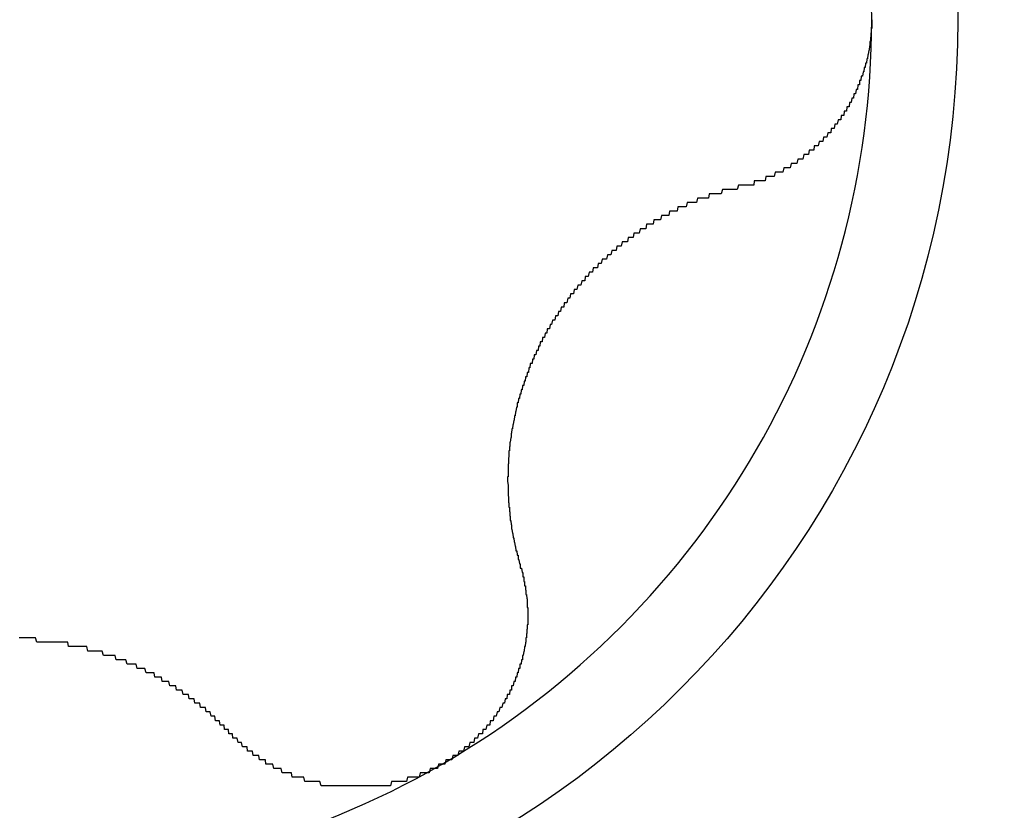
# Model space of a CAD drawing. Extents: x 1107 to 4046, y 937 to 3355.
# Tile 849 of 861: x 3017.82 to 3020.08, y 2739.4 to 2741.21. Entities that reach past the tile are written whole.
import ezdxf

# ---------------------------------------------------------------- set-up
doc = ezdxf.new("R2010")
doc.units = 0
doc.layers.add('KF_VIDA_L___C_LEFT', color=7, linetype='CONTINUOUS')

# ---------------------------------------------------------------- blocks, each defined once
blk = doc.blocks.new('KF_VIDA_L___C_LEFT')
at = {"layer": 'KF_VIDA_L___C_LEFT'}
for points in [[(130.475, 1052, 0), (130.475, 1051.99, 0), (130.475, 1051.99, 0), (130.475, 1051.99, 0), (130.475, 1051.99, 0), (130.475, 1051.99, 0), (130.475, 1051.98, 0), (130.475, 1051.98, 0), (130.474, 1051.98, 0), (130.474, 1051.98, 0), (130.474, 1051.97, 0), (130.474, 1051.97, 0), (130.474, 1051.97, 0), (130.474, 1051.97, 0), (130.473, 1051.97, 0), (130.473, 1051.96, 0), (130.473, 1051.96, 0), (130.473, 1051.96, 0), (130.473, 1051.96, 0), (130.472, 1051.96, 0), (130.472, 1051.95, 0), (130.472, 1051.95, 0), (130.472, 1051.95, 0), (130.471, 1051.95, 0), (130.471, 1051.94, 0), (130.471, 1051.94, 0), (130.47, 1051.94, 0), (130.47, 1051.94, 0), (130.47, 1051.94, 0), (130.469, 1051.93, 0), (130.469, 1051.93, 0), (130.469, 1051.93, 0), (130.468, 1051.93, 0), (130.468, 1051.93, 0), (130.467, 1051.92, 0), (130.467, 1051.92, 0), (130.467, 1051.92, 0), (130.466, 1051.92, 0), (130.466, 1051.92, 0), (130.465, 1051.91, 0), (130.465, 1051.91, 0), (130.464, 1051.91, 0), (130.464, 1051.91, 0), (130.463, 1051.9, 0), (130.463, 1051.9, 0), (130.462, 1051.9, 0), (130.462, 1051.9, 0), (130.461, 1051.9, 0), (130.46, 1051.89, 0), (130.46, 1051.89, 0), (130.459, 1051.89, 0), (130.459, 1051.89, 0), (130.458, 1051.89, 0), (130.457, 1051.88, 0), (130.457, 1051.88, 0), (130.456, 1051.88, 0), (130.455, 1051.88, 0), (130.455, 1051.88, 0), (130.454, 1051.87, 0), (130.453, 1051.87, 0), (130.453, 1051.87, 0), (130.452, 1051.87, 0), (130.451, 1051.87, 0), (130.45, 1051.86, 0), (130.45, 1051.86, 0), (130.449, 1051.86, 0), (130.448, 1051.86, 0), (130.447, 1051.86, 0), (130.447, 1051.85, 0), (130.446, 1051.85, 0), (130.445, 1051.85, 0), (130.444, 1051.85, 0), (130.443, 1051.85, 0), (130.442, 1051.84, 0), (130.442, 1051.84, 0), (130.441, 1051.84, 0), (130.44, 1051.84, 0), (130.439, 1051.84, 0), (130.438, 1051.83, 0), (130.437, 1051.83, 0), (130.436, 1051.83, 0), (130.435, 1051.83, 0), (130.434, 1051.83, 0), (130.433, 1051.82, 0), (130.432, 1051.82, 0), (130.431, 1051.82, 0), (130.43, 1051.82, 0), (130.429, 1051.82, 0), (130.428, 1051.81, 0), (130.427, 1051.81, 0), (130.426, 1051.81, 0), (130.425, 1051.81, 0), (130.424, 1051.81, 0), (130.423, 1051.8, 0), (130.422, 1051.8, 0), (130.421, 1051.8, 0), (130.42, 1051.8, 0), (130.419, 1051.8, 0), (130.418, 1051.8, 0), (130.417, 1051.79, 0), (130.416, 1051.79, 0), (130.414, 1051.79, 0), (130.413, 1051.79, 0), (130.412, 1051.79, 0), (130.411, 1051.78, 0), (130.41, 1051.78, 0), (130.409, 1051.78, 0), (130.407, 1051.78, 0), (130.406, 1051.78, 0), (130.405, 1051.78, 0), (130.404, 1051.77, 0), (130.403, 1051.77, 0), (130.401, 1051.77, 0), (130.4, 1051.77, 0), (130.399, 1051.77, 0), (130.398, 1051.77, 0), (130.396, 1051.76, 0), (130.395, 1051.76, 0), (130.394, 1051.76, 0), (130.393, 1051.76, 0), (130.391, 1051.76, 0), (130.39, 1051.76, 0), (130.389, 1051.75, 0), (130.387, 1051.75, 0), (130.386, 1051.75, 0), (130.385, 1051.75, 0), (130.383, 1051.75, 0), (130.382, 1051.75, 0), (130.381, 1051.74, 0), (130.379, 1051.74, 0), (130.378, 1051.74, 0), (130.377, 1051.74, 0), (130.375, 1051.74, 0), (130.374, 1051.74, 0), (130.372, 1051.73, 0), (130.371, 1051.73, 0), (130.37, 1051.73, 0), (130.368, 1051.73, 0), (130.367, 1051.73, 0), (130.365, 1051.73, 0), (130.364, 1051.73, 0), (130.363, 1051.72, 0), (130.361, 1051.72, 0), (130.36, 1051.72, 0), (130.358, 1051.72, 0), (130.357, 1051.72, 0), (130.355, 1051.72, 0), (130.354, 1051.72, 0), (130.352, 1051.71, 0), (130.351, 1051.71, 0), (130.349, 1051.71, 0), (130.348, 1051.71, 0), (130.346, 1051.71, 0), (130.345, 1051.71, 0), (130.343, 1051.71, 0), (130.342, 1051.7, 0), (130.34, 1051.7, 0), (130.339, 1051.7, 0), (130.337, 1051.7, 0), (130.336, 1051.7, 0), (130.334, 1051.7, 0), (130.333, 1051.7, 0), (130.331, 1051.7, 0), (130.33, 1051.69, 0), (130.328, 1051.69, 0), (130.327, 1051.69, 0), (130.325, 1051.69, 0), (130.324, 1051.69, 0), (130.322, 1051.69, 0), (130.321, 1051.69, 0), (130.319, 1051.69, 0), (130.317, 1051.68, 0), (130.316, 1051.68, 0), (130.314, 1051.68, 0), (130.313, 1051.68, 0), (130.311, 1051.68, 0), (130.309, 1051.68, 0), (130.308, 1051.68, 0), (130.306, 1051.68, 0), (130.305, 1051.68, 0), (130.303, 1051.67, 0), (130.301, 1051.67, 0), (130.3, 1051.67, 0), (130.298, 1051.67, 0), (130.296, 1051.67, 0), (130.295, 1051.67, 0), (130.293, 1051.67, 0), (130.291, 1051.67, 0), (130.29, 1051.67, 0), (130.288, 1051.66, 0), (130.286, 1051.66, 0), (130.285, 1051.66, 0), (130.283, 1051.66, 0), (130.281, 1051.66, 0), (130.28, 1051.66, 0), (130.278, 1051.66, 0), (130.276, 1051.66, 0), (130.274, 1051.66, 0), (130.273, 1051.66, 0), (130.271, 1051.65, 0), (130.269, 1051.65, 0), (130.267, 1051.65, 0), (130.266, 1051.65, 0), (130.264, 1051.65, 0), (130.262, 1051.65, 0), (130.26, 1051.65, 0), (130.259, 1051.65, 0), (130.257, 1051.65, 0), (130.255, 1051.65, 0), (130.253, 1051.65, 0), (130.251, 1051.64, 0), (130.25, 1051.64, 0), (130.248, 1051.64, 0), (130.246, 1051.64, 0), (130.244, 1051.64, 0), (130.242, 1051.64, 0), (130.241, 1051.64, 0), (130.239, 1051.64, 0), (130.237, 1051.64, 0), (130.235, 1051.64, 0), (130.233, 1051.64, 0), (130.232, 1051.64, 0), (130.23, 1051.63, 0), (130.228, 1051.63, 0), (130.226, 1051.63, 0), (130.224, 1051.63, 0), (130.222, 1051.63, 0), (130.22, 1051.63, 0), (130.219, 1051.63, 0), (130.217, 1051.63, 0), (130.215, 1051.63, 0), (130.213, 1051.63, 0), (130.211, 1051.63, 0), (130.209, 1051.63, 0), (130.207, 1051.63, 0), (130.205, 1051.63, 0), (130.204, 1051.62, 0), (130.202, 1051.62, 0), (130.2, 1051.62, 0), (130.198, 1051.62, 0), (130.196, 1051.62, 0), (130.194, 1051.62, 0), (130.192, 1051.62, 0), (130.19, 1051.62, 0), (130.188, 1051.62, 0), (130.186, 1051.62, 0), (130.185, 1051.62, 0), (130.183, 1051.62, 0), (130.181, 1051.62, 0), (130.179, 1051.62, 0), (130.177, 1051.62, 0), (130.175, 1051.62, 0), (130.173, 1051.62, 0), (130.171, 1051.62, 0)], [(130.171, 1051.62, 0), (130.169, 1051.62, 0), (130.166, 1051.61, 0), (130.164, 1051.61, 0), (130.162, 1051.61, 0), (130.159, 1051.61, 0), (130.157, 1051.61, 0), (130.155, 1051.61, 0), (130.152, 1051.61, 0), (130.15, 1051.61, 0), (130.148, 1051.61, 0), (130.145, 1051.61, 0), (130.143, 1051.61, 0), (130.141, 1051.61, 0), (130.139, 1051.61, 0), (130.136, 1051.61, 0), (130.134, 1051.61, 0), (130.132, 1051.61, 0), (130.129, 1051.6, 0), (130.127, 1051.6, 0), (130.125, 1051.6, 0), (130.122, 1051.6, 0), (130.12, 1051.6, 0), (130.118, 1051.6, 0), (130.116, 1051.6, 0), (130.113, 1051.6, 0), (130.111, 1051.6, 0), (130.109, 1051.6, 0), (130.106, 1051.6, 0), (130.104, 1051.6, 0), (130.102, 1051.6, 0), (130.1, 1051.59, 0), (130.097, 1051.59, 0), (130.095, 1051.59, 0), (130.093, 1051.59, 0), (130.091, 1051.59, 0), (130.088, 1051.59, 0), (130.086, 1051.59, 0), (130.084, 1051.59, 0), (130.082, 1051.59, 0), (130.079, 1051.59, 0), (130.077, 1051.59, 0), (130.075, 1051.59, 0), (130.073, 1051.58, 0), (130.071, 1051.58, 0), (130.068, 1051.58, 0), (130.066, 1051.58, 0), (130.064, 1051.58, 0), (130.062, 1051.58, 0), (130.06, 1051.58, 0), (130.058, 1051.58, 0), (130.055, 1051.58, 0), (130.053, 1051.58, 0), (130.051, 1051.58, 0), (130.049, 1051.57, 0), (130.047, 1051.57, 0), (130.045, 1051.57, 0), (130.042, 1051.57, 0), (130.04, 1051.57, 0), (130.038, 1051.57, 0), (130.036, 1051.57, 0), (130.034, 1051.57, 0), (130.032, 1051.57, 0), (130.03, 1051.57, 0), (130.028, 1051.56, 0), (130.025, 1051.56, 0), (130.023, 1051.56, 0), (130.021, 1051.56, 0), (130.019, 1051.56, 0), (130.017, 1051.56, 0), (130.015, 1051.56, 0), (130.013, 1051.56, 0), (130.011, 1051.56, 0), (130.009, 1051.55, 0), (130.007, 1051.55, 0), (130.004, 1051.55, 0), (130.002, 1051.55, 0), (130, 1051.55, 0), (129.998, 1051.55, 0), (129.996, 1051.55, 0), (129.994, 1051.55, 0), (129.992, 1051.55, 0), (129.99, 1051.54, 0), (129.988, 1051.54, 0), (129.985, 1051.54, 0), (129.983, 1051.54, 0), (129.981, 1051.54, 0), (129.979, 1051.54, 0), (129.977, 1051.54, 0), (129.975, 1051.54, 0), (129.973, 1051.53, 0), (129.971, 1051.53, 0), (129.969, 1051.53, 0), (129.966, 1051.53, 0), (129.964, 1051.53, 0), (129.962, 1051.53, 0), (129.96, 1051.53, 0), (129.958, 1051.53, 0), (129.956, 1051.52, 0), (129.954, 1051.52, 0), (129.952, 1051.52, 0), (129.95, 1051.52, 0), (129.947, 1051.52, 0), (129.945, 1051.52, 0), (129.943, 1051.52, 0), (129.941, 1051.51, 0), (129.939, 1051.51, 0), (129.937, 1051.51, 0), (129.935, 1051.51, 0), (129.933, 1051.51, 0), (129.931, 1051.51, 0), (129.929, 1051.51, 0), (129.927, 1051.5, 0), (129.924, 1051.5, 0), (129.922, 1051.5, 0), (129.92, 1051.5, 0), (129.918, 1051.5, 0), (129.916, 1051.5, 0), (129.914, 1051.49, 0), (129.912, 1051.49, 0), (129.91, 1051.49, 0), (129.908, 1051.49, 0), (129.906, 1051.49, 0), (129.904, 1051.49, 0), (129.902, 1051.49, 0), (129.9, 1051.48, 0), (129.898, 1051.48, 0), (129.896, 1051.48, 0), (129.894, 1051.48, 0), (129.892, 1051.48, 0), (129.89, 1051.48, 0), (129.888, 1051.47, 0), (129.886, 1051.47, 0), (129.884, 1051.47, 0), (129.882, 1051.47, 0), (129.88, 1051.47, 0), (129.878, 1051.47, 0), (129.876, 1051.46, 0), (129.874, 1051.46, 0), (129.872, 1051.46, 0), (129.87, 1051.46, 0), (129.868, 1051.46, 0), (129.866, 1051.45, 0), (129.864, 1051.45, 0), (129.862, 1051.45, 0), (129.86, 1051.45, 0), (129.858, 1051.45, 0), (129.856, 1051.45, 0), (129.854, 1051.44, 0), (129.852, 1051.44, 0), (129.85, 1051.44, 0), (129.849, 1051.44, 0), (129.847, 1051.44, 0), (129.845, 1051.43, 0), (129.843, 1051.43, 0), (129.841, 1051.43, 0), (129.839, 1051.43, 0), (129.837, 1051.43, 0), (129.835, 1051.43, 0), (129.834, 1051.42, 0), (129.832, 1051.42, 0), (129.83, 1051.42, 0), (129.828, 1051.42, 0), (129.826, 1051.42, 0), (129.824, 1051.41, 0), (129.823, 1051.41, 0), (129.821, 1051.41, 0), (129.819, 1051.41, 0), (129.817, 1051.41, 0), (129.816, 1051.4, 0), (129.814, 1051.4, 0), (129.812, 1051.4, 0), (129.81, 1051.4, 0), (129.809, 1051.4, 0), (129.807, 1051.39, 0), (129.805, 1051.39, 0), (129.803, 1051.39, 0), (129.802, 1051.39, 0), (129.8, 1051.39, 0), (129.798, 1051.38, 0), (129.797, 1051.38, 0), (129.795, 1051.38, 0), (129.793, 1051.38, 0), (129.792, 1051.38, 0), (129.79, 1051.37, 0), (129.788, 1051.37, 0), (129.787, 1051.37, 0), (129.785, 1051.37, 0), (129.783, 1051.37, 0), (129.782, 1051.36, 0), (129.78, 1051.36, 0), (129.779, 1051.36, 0), (129.777, 1051.36, 0), (129.775, 1051.35, 0), (129.774, 1051.35, 0), (129.772, 1051.35, 0), (129.771, 1051.35, 0), (129.769, 1051.35, 0), (129.768, 1051.34, 0), (129.766, 1051.34, 0), (129.765, 1051.34, 0), (129.763, 1051.34, 0), (129.762, 1051.34, 0), (129.76, 1051.33, 0), (129.759, 1051.33, 0), (129.757, 1051.33, 0), (129.756, 1051.33, 0), (129.754, 1051.32, 0), (129.753, 1051.32, 0), (129.752, 1051.32, 0), (129.75, 1051.32, 0), (129.749, 1051.32, 0), (129.747, 1051.31, 0), (129.746, 1051.31, 0), (129.745, 1051.31, 0), (129.743, 1051.31, 0), (129.742, 1051.31, 0), (129.74, 1051.3, 0), (129.739, 1051.3, 0), (129.738, 1051.3, 0), (129.737, 1051.3, 0), (129.735, 1051.29, 0), (129.734, 1051.29, 0), (129.733, 1051.29, 0), (129.731, 1051.29, 0), (129.73, 1051.29, 0), (129.729, 1051.28, 0), (129.728, 1051.28, 0), (129.726, 1051.28, 0), (129.725, 1051.28, 0), (129.724, 1051.27, 0), (129.723, 1051.27, 0), (129.721, 1051.27, 0), (129.72, 1051.27, 0), (129.719, 1051.27, 0), (129.718, 1051.26, 0), (129.717, 1051.26, 0), (129.715, 1051.26, 0), (129.714, 1051.26, 0), (129.713, 1051.25, 0), (129.712, 1051.25, 0), (129.711, 1051.25, 0), (129.71, 1051.25, 0), (129.709, 1051.24, 0), (129.707, 1051.24, 0), (129.706, 1051.24, 0), (129.705, 1051.24, 0), (129.704, 1051.23, 0), (129.703, 1051.23, 0), (129.702, 1051.23, 0), (129.701, 1051.23, 0), (129.7, 1051.23, 0), (129.699, 1051.22, 0), (129.698, 1051.22, 0), (129.697, 1051.22, 0), (129.696, 1051.22, 0), (129.695, 1051.21, 0), (129.694, 1051.21, 0), (129.692, 1051.21, 0), (129.691, 1051.21, 0), (129.69, 1051.2, 0), (129.689, 1051.2, 0), (129.689, 1051.2, 0), (129.688, 1051.2, 0), (129.687, 1051.19, 0), (129.686, 1051.19, 0), (129.685, 1051.19, 0), (129.684, 1051.19, 0), (129.683, 1051.18, 0), (129.682, 1051.18, 0), (129.681, 1051.18, 0), (129.68, 1051.18, 0), (129.679, 1051.17, 0), (129.678, 1051.17, 0), (129.677, 1051.17, 0), (129.677, 1051.17, 0), (129.676, 1051.16, 0), (129.675, 1051.16, 0), (129.674, 1051.16, 0), (129.673, 1051.16, 0), (129.672, 1051.15, 0), (129.672, 1051.15, 0), (129.671, 1051.15, 0), (129.67, 1051.15, 0), (129.669, 1051.14, 0), (129.668, 1051.14, 0), (129.668, 1051.14, 0), (129.667, 1051.14, 0), (129.666, 1051.13, 0), (129.665, 1051.13, 0), (129.665, 1051.13, 0), (129.664, 1051.13, 0), (129.663, 1051.12, 0), (129.663, 1051.12, 0), (129.662, 1051.12, 0), (129.661, 1051.12, 0), (129.661, 1051.11, 0), (129.66, 1051.11, 0), (129.659, 1051.11, 0), (129.659, 1051.11, 0), (129.658, 1051.1, 0), (129.657, 1051.1, 0), (129.657, 1051.1, 0), (129.656, 1051.09, 0), (129.656, 1051.09, 0), (129.655, 1051.09, 0), (129.655, 1051.09, 0), (129.654, 1051.08, 0), (129.654, 1051.08, 0), (129.653, 1051.08, 0), (129.653, 1051.08, 0), (129.652, 1051.07, 0), (129.652, 1051.07, 0), (129.651, 1051.07, 0), (129.651, 1051.07, 0), (129.65, 1051.06, 0), (129.65, 1051.06, 0), (129.649, 1051.06, 0), (129.649, 1051.06, 0), (129.648, 1051.05, 0), (129.648, 1051.05, 0), (129.648, 1051.05, 0), (129.647, 1051.05, 0), (129.647, 1051.04, 0), (129.646, 1051.04, 0), (129.646, 1051.04, 0), (129.646, 1051.04, 0), (129.645, 1051.03, 0), (129.645, 1051.03, 0), (129.645, 1051.03, 0), (129.644, 1051.03, 0), (129.644, 1051.02, 0), (129.644, 1051.02, 0), (129.644, 1051.02, 0), (129.643, 1051.02, 0), (129.643, 1051.01, 0), (129.643, 1051.01, 0), (129.643, 1051.01, 0), (129.642, 1051.01, 0), (129.642, 1051, 0), (129.642, 1051, 0), (129.642, 1051, 0), (129.641, 1050.99, 0), (129.641, 1050.99, 0), (129.641, 1050.99, 0), (129.641, 1050.99, 0), (129.641, 1050.98, 0), (129.641, 1050.98, 0), (129.64, 1050.98, 0), (129.64, 1050.98, 0), (129.64, 1050.97, 0), (129.64, 1050.97, 0), (129.64, 1050.97, 0), (129.64, 1050.97, 0), (129.64, 1050.96, 0), (129.64, 1050.96, 0), (129.64, 1050.96, 0), (129.64, 1050.96, 0), (129.64, 1050.95, 0), (129.64, 1050.95, 0), (129.64, 1050.95, 0), (129.639, 1050.95, 0), (129.639, 1050.95, 0), (129.639, 1050.94, 0), (129.639, 1050.94, 0), (129.639, 1050.94, 0), (129.639, 1050.94, 0), (129.64, 1050.93, 0), (129.64, 1050.93, 0), (129.64, 1050.93, 0), (129.64, 1050.93, 0), (129.64, 1050.92, 0), (129.64, 1050.92, 0), (129.64, 1050.92, 0), (129.64, 1050.92, 0), (129.64, 1050.91, 0), (129.64, 1050.91, 0), (129.64, 1050.91, 0), (129.64, 1050.91, 0), (129.641, 1050.9, 0), (129.641, 1050.9, 0), (129.641, 1050.9, 0), (129.641, 1050.9, 0), (129.641, 1050.89, 0), (129.641, 1050.89, 0), (129.641, 1050.89, 0), (129.642, 1050.89, 0), (129.642, 1050.89, 0), (129.642, 1050.88, 0), (129.642, 1050.88, 0), (129.642, 1050.88, 0), (129.643, 1050.88, 0), (129.643, 1050.87, 0), (129.643, 1050.87, 0), (129.643, 1050.87, 0), (129.644, 1050.87, 0), (129.644, 1050.86, 0), (129.644, 1050.86, 0), (129.644, 1050.86, 0), (129.645, 1050.86, 0), (129.645, 1050.86, 0), (129.645, 1050.85, 0), (129.646, 1050.85, 0), (129.646, 1050.85, 0), (129.646, 1050.85, 0), (129.647, 1050.84, 0), (129.647, 1050.84, 0), (129.647, 1050.84, 0), (129.648, 1050.84, 0), (129.648, 1050.83, 0), (129.648, 1050.83, 0), (129.649, 1050.83, 0), (129.649, 1050.83, 0), (129.65, 1050.82, 0), (129.65, 1050.82, 0), (129.651, 1050.82, 0), (129.651, 1050.82, 0), (129.651, 1050.82, 0), (129.652, 1050.81, 0), (129.652, 1050.81, 0), (129.653, 1050.81, 0), (129.653, 1050.81, 0), (129.654, 1050.8, 0), (129.654, 1050.8, 0), (129.655, 1050.8, 0), (129.655, 1050.8, 0), (129.656, 1050.79, 0), (129.656, 1050.79, 0), (129.657, 1050.79, 0), (129.657, 1050.79, 0), (129.658, 1050.78, 0), (129.658, 1050.78, 0), (129.659, 1050.78, 0), (129.66, 1050.78, 0), (129.66, 1050.78, 0), (129.661, 1050.77, 0), (129.661, 1050.77, 0), (129.662, 1050.77, 0), (129.663, 1050.77, 0), (129.663, 1050.76, 0), (129.664, 1050.76, 0), (129.664, 1050.76, 0), (129.665, 1050.76, 0), (129.666, 1050.75, 0), (129.666, 1050.75, 0), (129.667, 1050.75, 0), (129.668, 1050.75, 0), (129.668, 1050.74, 0)], [(129.668, 1050.74, 0), (129.669, 1050.74, 0), (129.67, 1050.74, 0), (129.67, 1050.74, 0), (129.671, 1050.74, 0), (129.671, 1050.74, 0), (129.672, 1050.73, 0), (129.672, 1050.73, 0), (129.673, 1050.73, 0), (129.673, 1050.73, 0), (129.674, 1050.73, 0), (129.674, 1050.72, 0), (129.675, 1050.72, 0), (129.675, 1050.72, 0), (129.675, 1050.72, 0), (129.676, 1050.72, 0), (129.676, 1050.71, 0), (129.677, 1050.71, 0), (129.677, 1050.71, 0), (129.677, 1050.71, 0), (129.678, 1050.71, 0), (129.678, 1050.7, 0), (129.679, 1050.7, 0), (129.679, 1050.7, 0), (129.679, 1050.7, 0), (129.68, 1050.7, 0), (129.68, 1050.69, 0), (129.68, 1050.69, 0), (129.68, 1050.69, 0), (129.681, 1050.69, 0), (129.681, 1050.69, 0), (129.681, 1050.68, 0), (129.682, 1050.68, 0), (129.682, 1050.68, 0), (129.682, 1050.68, 0), (129.682, 1050.68, 0), (129.683, 1050.67, 0), (129.683, 1050.67, 0), (129.683, 1050.67, 0), (129.683, 1050.67, 0), (129.683, 1050.67, 0), (129.684, 1050.67, 0), (129.684, 1050.66, 0), (129.684, 1050.66, 0), (129.684, 1050.66, 0), (129.684, 1050.66, 0), (129.684, 1050.66, 0), (129.684, 1050.65, 0), (129.684, 1050.65, 0), (129.685, 1050.65, 0), (129.685, 1050.65, 0), (129.685, 1050.65, 0), (129.685, 1050.64, 0), (129.685, 1050.64, 0), (129.685, 1050.64, 0), (129.685, 1050.64, 0), (129.685, 1050.64, 0), (129.685, 1050.63, 0), (129.685, 1050.63, 0), (129.685, 1050.63, 0), (129.685, 1050.63, 0), (129.685, 1050.63, 0), (129.685, 1050.62, 0), (129.685, 1050.62, 0), (129.685, 1050.62, 0), (129.685, 1050.62, 0), (129.685, 1050.62, 0), (129.685, 1050.61, 0), (129.684, 1050.61, 0), (129.684, 1050.61, 0), (129.684, 1050.61, 0), (129.684, 1050.61, 0), (129.684, 1050.6, 0), (129.684, 1050.6, 0), (129.684, 1050.6, 0), (129.684, 1050.6, 0), (129.683, 1050.6, 0), (129.683, 1050.59, 0), (129.683, 1050.59, 0), (129.683, 1050.59, 0), (129.683, 1050.59, 0), (129.682, 1050.59, 0), (129.682, 1050.58, 0), (129.682, 1050.58, 0), (129.682, 1050.58, 0), (129.681, 1050.58, 0), (129.681, 1050.58, 0), (129.681, 1050.57, 0), (129.68, 1050.57, 0), (129.68, 1050.57, 0), (129.68, 1050.57, 0), (129.68, 1050.57, 0), (129.679, 1050.56, 0), (129.679, 1050.56, 0), (129.679, 1050.56, 0), (129.678, 1050.56, 0), (129.678, 1050.56, 0), (129.677, 1050.55, 0), (129.677, 1050.55, 0), (129.677, 1050.55, 0), (129.676, 1050.55, 0), (129.676, 1050.55, 0), (129.675, 1050.54, 0), (129.675, 1050.54, 0), (129.674, 1050.54, 0), (129.674, 1050.54, 0), (129.673, 1050.54, 0), (129.673, 1050.53, 0), (129.672, 1050.53, 0), (129.672, 1050.53, 0), (129.671, 1050.53, 0), (129.671, 1050.53, 0), (129.67, 1050.52, 0), (129.67, 1050.52, 0), (129.669, 1050.52, 0), (129.668, 1050.52, 0), (129.668, 1050.52, 0), (129.667, 1050.52, 0), (129.667, 1050.51, 0), (129.666, 1050.51, 0), (129.665, 1050.51, 0), (129.665, 1050.51, 0), (129.664, 1050.51, 0), (129.663, 1050.5, 0), (129.663, 1050.5, 0), (129.662, 1050.5, 0), (129.661, 1050.5, 0), (129.661, 1050.5, 0), (129.66, 1050.49, 0), (129.659, 1050.49, 0), (129.658, 1050.49, 0), (129.658, 1050.49, 0), (129.657, 1050.49, 0), (129.656, 1050.48, 0), (129.655, 1050.48, 0), (129.654, 1050.48, 0), (129.654, 1050.48, 0), (129.653, 1050.48, 0), (129.652, 1050.47, 0), (129.651, 1050.47, 0), (129.65, 1050.47, 0), (129.649, 1050.47, 0), (129.648, 1050.47, 0), (129.648, 1050.46, 0), (129.647, 1050.46, 0), (129.646, 1050.46, 0), (129.645, 1050.46, 0), (129.644, 1050.46, 0), (129.643, 1050.45, 0), (129.642, 1050.45, 0), (129.641, 1050.45, 0), (129.64, 1050.45, 0), (129.639, 1050.45, 0), (129.638, 1050.45, 0), (129.637, 1050.44, 0), (129.636, 1050.44, 0), (129.635, 1050.44, 0), (129.634, 1050.44, 0), (129.633, 1050.44, 0), (129.632, 1050.43, 0), (129.631, 1050.43, 0), (129.63, 1050.43, 0), (129.629, 1050.43, 0), (129.628, 1050.43, 0), (129.626, 1050.42, 0), (129.625, 1050.42, 0), (129.624, 1050.42, 0), (129.623, 1050.42, 0), (129.622, 1050.42, 0), (129.621, 1050.42, 0), (129.619, 1050.41, 0), (129.618, 1050.41, 0), (129.617, 1050.41, 0), (129.616, 1050.41, 0), (129.615, 1050.41, 0), (129.613, 1050.4, 0), (129.612, 1050.4, 0), (129.611, 1050.4, 0), (129.61, 1050.4, 0), (129.608, 1050.4, 0), (129.607, 1050.4, 0), (129.606, 1050.39, 0), (129.604, 1050.39, 0), (129.603, 1050.39, 0), (129.602, 1050.39, 0), (129.601, 1050.39, 0), (129.599, 1050.39, 0), (129.598, 1050.38, 0), (129.596, 1050.38, 0), (129.595, 1050.38, 0), (129.594, 1050.38, 0), (129.592, 1050.38, 0), (129.591, 1050.38, 0), (129.589, 1050.37, 0), (129.588, 1050.37, 0), (129.587, 1050.37, 0), (129.585, 1050.37, 0), (129.584, 1050.37, 0), (129.582, 1050.37, 0), (129.581, 1050.36, 0), (129.579, 1050.36, 0), (129.578, 1050.36, 0), (129.576, 1050.36, 0), (129.575, 1050.36, 0), (129.573, 1050.36, 0), (129.572, 1050.36, 0), (129.57, 1050.35, 0), (129.569, 1050.35, 0), (129.567, 1050.35, 0), (129.566, 1050.35, 0), (129.564, 1050.35, 0), (129.563, 1050.35, 0), (129.561, 1050.34, 0), (129.559, 1050.34, 0), (129.558, 1050.34, 0), (129.556, 1050.34, 0), (129.555, 1050.34, 0), (129.553, 1050.34, 0), (129.552, 1050.34, 0), (129.55, 1050.33, 0), (129.548, 1050.33, 0), (129.547, 1050.33, 0), (129.545, 1050.33, 0), (129.543, 1050.33, 0), (129.542, 1050.33, 0), (129.54, 1050.33, 0), (129.538, 1050.32, 0), (129.537, 1050.32, 0), (129.535, 1050.32, 0), (129.533, 1050.32, 0), (129.532, 1050.32, 0), (129.53, 1050.32, 0), (129.528, 1050.32, 0), (129.527, 1050.32, 0), (129.525, 1050.31, 0), (129.523, 1050.31, 0), (129.521, 1050.31, 0), (129.52, 1050.31, 0), (129.518, 1050.31, 0), (129.516, 1050.31, 0), (129.514, 1050.31, 0), (129.513, 1050.31, 0), (129.511, 1050.3, 0), (129.509, 1050.3, 0), (129.507, 1050.3, 0), (129.506, 1050.3, 0), (129.504, 1050.3, 0), (129.502, 1050.3, 0), (129.5, 1050.3, 0), (129.498, 1050.3, 0), (129.497, 1050.3, 0), (129.495, 1050.29, 0), (129.493, 1050.29, 0), (129.491, 1050.29, 0), (129.489, 1050.29, 0), (129.488, 1050.29, 0)], [(129.003, 1050.36, 0), (129.001, 1050.36, 0), (128.999, 1050.36, 0), (128.998, 1050.37, 0), (128.996, 1050.37, 0), (128.994, 1050.37, 0), (128.993, 1050.37, 0), (128.991, 1050.37, 0), (128.989, 1050.37, 0), (128.988, 1050.38, 0), (128.986, 1050.38, 0), (128.984, 1050.38, 0), (128.982, 1050.38, 0), (128.981, 1050.38, 0), (128.979, 1050.38, 0), (128.977, 1050.39, 0), (128.975, 1050.39, 0), (128.974, 1050.39, 0), (128.972, 1050.39, 0), (128.97, 1050.39, 0), (128.968, 1050.39, 0), (128.967, 1050.4, 0), (128.965, 1050.4, 0), (128.963, 1050.4, 0), (128.961, 1050.4, 0), (128.96, 1050.4, 0), (128.958, 1050.4, 0), (128.956, 1050.41, 0), (128.954, 1050.41, 0), (128.952, 1050.41, 0), (128.951, 1050.41, 0), (128.949, 1050.41, 0), (128.947, 1050.41, 0), (128.945, 1050.42, 0), (128.943, 1050.42, 0), (128.941, 1050.42, 0), (128.94, 1050.42, 0), (128.938, 1050.42, 0), (128.936, 1050.42, 0), (128.934, 1050.42, 0), (128.932, 1050.43, 0), (128.93, 1050.43, 0), (128.928, 1050.43, 0), (128.927, 1050.43, 0), (128.925, 1050.43, 0), (128.923, 1050.43, 0), (128.921, 1050.43, 0), (128.919, 1050.44, 0), (128.917, 1050.44, 0), (128.915, 1050.44, 0), (128.913, 1050.44, 0), (128.911, 1050.44, 0), (128.91, 1050.44, 0), (128.908, 1050.44, 0), (128.906, 1050.45, 0), (128.904, 1050.45, 0), (128.902, 1050.45, 0), (128.9, 1050.45, 0), (128.898, 1050.45, 0), (128.896, 1050.45, 0), (128.894, 1050.45, 0), (128.892, 1050.46, 0), (128.89, 1050.46, 0), (128.888, 1050.46, 0), (128.886, 1050.46, 0), (128.885, 1050.46, 0), (128.883, 1050.46, 0), (128.881, 1050.46, 0), (128.879, 1050.46, 0), (128.877, 1050.47, 0), (128.875, 1050.47, 0), (128.873, 1050.47, 0), (128.871, 1050.47, 0), (128.869, 1050.47, 0), (128.867, 1050.47, 0), (128.865, 1050.47, 0), (128.863, 1050.47, 0), (128.861, 1050.48, 0), (128.858, 1050.48, 0), (128.856, 1050.48, 0), (128.854, 1050.48, 0), (128.852, 1050.48, 0), (128.85, 1050.48, 0), (128.848, 1050.48, 0), (128.846, 1050.48, 0), (128.844, 1050.49, 0), (128.842, 1050.49, 0), (128.84, 1050.49, 0), (128.837, 1050.49, 0), (128.835, 1050.49, 0), (128.833, 1050.49, 0), (128.831, 1050.49, 0), (128.829, 1050.49, 0), (128.827, 1050.5, 0), (128.824, 1050.5, 0), (128.822, 1050.5, 0), (128.82, 1050.5, 0), (128.818, 1050.5, 0), (128.815, 1050.5, 0), (128.813, 1050.5, 0), (128.811, 1050.5, 0), (128.809, 1050.5, 0), (128.806, 1050.51, 0), (128.804, 1050.51, 0), (128.802, 1050.51, 0), (128.8, 1050.51, 0), (128.797, 1050.51, 0), (128.795, 1050.51, 0), (128.793, 1050.51, 0), (128.79, 1050.51, 0), (128.788, 1050.51, 0), (128.786, 1050.52, 0), (128.783, 1050.52, 0), (128.781, 1050.52, 0), (128.779, 1050.52, 0), (128.776, 1050.52, 0), (128.774, 1050.52, 0), (128.772, 1050.52, 0), (128.769, 1050.52, 0), (128.767, 1050.52, 0), (128.765, 1050.52, 0), (128.762, 1050.53, 0), (128.76, 1050.53, 0), (128.757, 1050.53, 0), (128.755, 1050.53, 0), (128.753, 1050.53, 0), (128.75, 1050.53, 0), (128.748, 1050.53, 0), (128.745, 1050.53, 0), (128.743, 1050.53, 0), (128.74, 1050.53, 0), (128.738, 1050.54, 0), (128.736, 1050.54, 0), (128.733, 1050.54, 0), (128.731, 1050.54, 0), (128.728, 1050.54, 0), (128.726, 1050.54, 0), (128.723, 1050.54, 0), (128.721, 1050.54, 0), (128.718, 1050.54, 0), (128.716, 1050.54, 0), (128.713, 1050.54, 0), (128.711, 1050.54, 0), (128.708, 1050.55, 0), (128.706, 1050.55, 0), (128.703, 1050.55, 0), (128.701, 1050.55, 0), (128.698, 1050.55, 0), (128.696, 1050.55, 0), (128.693, 1050.55, 0), (128.69, 1050.55, 0), (128.688, 1050.55, 0), (128.685, 1050.55, 0), (128.683, 1050.55, 0), (128.68, 1050.55, 0), (128.678, 1050.55, 0), (128.675, 1050.55, 0), (128.673, 1050.56, 0), (128.67, 1050.56, 0), (128.667, 1050.56, 0), (128.665, 1050.56, 0), (128.662, 1050.56, 0), (128.66, 1050.56, 0), (128.657, 1050.56, 0), (128.655, 1050.56, 0), (128.652, 1050.56, 0), (128.649, 1050.56, 0), (128.647, 1050.56, 0), (128.644, 1050.56, 0), (128.642, 1050.56, 0), (128.639, 1050.56, 0), (128.636, 1050.56, 0), (128.634, 1050.56, 0), (128.631, 1050.56, 0), (128.629, 1050.57, 0), (128.626, 1050.57, 0), (128.623, 1050.57, 0), (128.621, 1050.57, 0), (128.618, 1050.57, 0), (128.615, 1050.57, 0), (128.613, 1050.57, 0), (128.61, 1050.57, 0), (128.608, 1050.57, 0), (128.605, 1050.57, 0), (128.602, 1050.57, 0), (128.6, 1050.57, 0), (128.597, 1050.57, 0), (128.595, 1050.57, 0), (128.592, 1050.57, 0), (128.589, 1050.57, 0), (128.587, 1050.57, 0), (128.584, 1050.57, 0), (128.581, 1050.57, 0), (128.579, 1050.57, 0), (128.576, 1050.57, 0), (128.574, 1050.57, 0), (128.571, 1050.57, 0), (128.568, 1050.57, 0), (128.566, 1050.57, 0), (128.563, 1050.57, 0), (128.561, 1050.57, 0), (128.558, 1050.57, 0), (128.555, 1050.58, 0), (128.553, 1050.58, 0), (128.55, 1050.58, 0), (128.548, 1050.58, 0), (128.545, 1050.58, 0), (128.542, 1050.58, 0), (128.54, 1050.58, 0), (128.537, 1050.58, 0), (128.535, 1050.58, 0), (128.532, 1050.58, 0), (128.529, 1050.58, 0), (128.527, 1050.58, 0), (128.524, 1050.58, 0), (128.522, 1050.58, 0), (128.519, 1050.58, 0), (128.517, 1050.58, 0)], [(129.488, 1050.29, 0), (129.486, 1050.29, 0), (129.484, 1050.29, 0), (129.482, 1050.29, 0), (129.48, 1050.29, 0), (129.478, 1050.28, 0), (129.476, 1050.28, 0), (129.475, 1050.28, 0), (129.473, 1050.28, 0), (129.471, 1050.28, 0), (129.469, 1050.28, 0), (129.467, 1050.28, 0), (129.465, 1050.28, 0), (129.463, 1050.28, 0), (129.461, 1050.28, 0), (129.459, 1050.27, 0), (129.457, 1050.27, 0), (129.455, 1050.27, 0), (129.453, 1050.27, 0), (129.452, 1050.27, 0), (129.45, 1050.27, 0), (129.448, 1050.27, 0), (129.446, 1050.27, 0), (129.444, 1050.27, 0), (129.442, 1050.27, 0), (129.44, 1050.27, 0), (129.438, 1050.27, 0), (129.436, 1050.26, 0), (129.434, 1050.26, 0), (129.432, 1050.26, 0), (129.43, 1050.26, 0), (129.428, 1050.26, 0), (129.426, 1050.26, 0), (129.424, 1050.26, 0), (129.422, 1050.26, 0), (129.42, 1050.26, 0), (129.418, 1050.26, 0), (129.415, 1050.26, 0), (129.413, 1050.26, 0), (129.411, 1050.26, 0), (129.409, 1050.26, 0), (129.407, 1050.25, 0), (129.405, 1050.25, 0), (129.403, 1050.25, 0), (129.401, 1050.25, 0), (129.399, 1050.25, 0), (129.397, 1050.25, 0), (129.395, 1050.25, 0), (129.393, 1050.25, 0), (129.391, 1050.25, 0), (129.389, 1050.25, 0), (129.386, 1050.25, 0), (129.384, 1050.25, 0), (129.382, 1050.25, 0), (129.38, 1050.25, 0), (129.378, 1050.25, 0), (129.376, 1050.25, 0), (129.374, 1050.25, 0), (129.372, 1050.25, 0), (129.37, 1050.24, 0), (129.367, 1050.24, 0), (129.365, 1050.24, 0), (129.363, 1050.24, 0), (129.361, 1050.24, 0), (129.359, 1050.24, 0), (129.357, 1050.24, 0), (129.355, 1050.24, 0), (129.353, 1050.24, 0), (129.35, 1050.24, 0), (129.348, 1050.24, 0), (129.346, 1050.24, 0), (129.344, 1050.24, 0), (129.342, 1050.24, 0), (129.34, 1050.24, 0), (129.338, 1050.24, 0), (129.335, 1050.24, 0), (129.333, 1050.24, 0), (129.331, 1050.24, 0), (129.329, 1050.24, 0), (129.327, 1050.24, 0), (129.325, 1050.24, 0), (129.323, 1050.24, 0), (129.32, 1050.24, 0), (129.318, 1050.24, 0), (129.316, 1050.24, 0), (129.314, 1050.24, 0), (129.312, 1050.24, 0), (129.31, 1050.24, 0), (129.307, 1050.24, 0), (129.305, 1050.24, 0), (129.303, 1050.24, 0), (129.301, 1050.24, 0), (129.299, 1050.24, 0), (129.297, 1050.24, 0), (129.295, 1050.24, 0), (129.292, 1050.24, 0), (129.29, 1050.24, 0), (129.288, 1050.24, 0), (129.286, 1050.24, 0), (129.284, 1050.24, 0), (129.282, 1050.24, 0), (129.28, 1050.24, 0), (129.278, 1050.24, 0), (129.275, 1050.24, 0), (129.273, 1050.24, 0), (129.271, 1050.24, 0), (129.269, 1050.24, 0), (129.267, 1050.24, 0), (129.265, 1050.24, 0), (129.263, 1050.24, 0), (129.26, 1050.24, 0), (129.258, 1050.24, 0), (129.256, 1050.24, 0), (129.254, 1050.24, 0), (129.252, 1050.24, 0), (129.25, 1050.24, 0), (129.248, 1050.24, 0), (129.246, 1050.24, 0), (129.244, 1050.24, 0), (129.242, 1050.24, 0), (129.239, 1050.24, 0), (129.237, 1050.24, 0), (129.235, 1050.24, 0), (129.233, 1050.24, 0), (129.231, 1050.24, 0), (129.229, 1050.24, 0), (129.227, 1050.24, 0), (129.225, 1050.24, 0), (129.223, 1050.24, 0), (129.221, 1050.24, 0), (129.219, 1050.24, 0), (129.217, 1050.24, 0), (129.215, 1050.24, 0), (129.213, 1050.24, 0), (129.211, 1050.24, 0), (129.208, 1050.25, 0), (129.206, 1050.25, 0), (129.204, 1050.25, 0), (129.202, 1050.25, 0), (129.2, 1050.25, 0), (129.198, 1050.25, 0), (129.196, 1050.25, 0), (129.194, 1050.25, 0), (129.192, 1050.25, 0), (129.19, 1050.25, 0), (129.188, 1050.25, 0), (129.186, 1050.25, 0), (129.184, 1050.25, 0), (129.182, 1050.25, 0), (129.181, 1050.25, 0), (129.179, 1050.25, 0), (129.177, 1050.25, 0), (129.175, 1050.25, 0), (129.173, 1050.25, 0), (129.171, 1050.26, 0), (129.169, 1050.26, 0), (129.167, 1050.26, 0), (129.165, 1050.26, 0), (129.163, 1050.26, 0), (129.161, 1050.26, 0), (129.159, 1050.26, 0), (129.157, 1050.26, 0), (129.156, 1050.26, 0), (129.154, 1050.26, 0), (129.152, 1050.26, 0), (129.15, 1050.26, 0), (129.148, 1050.26, 0), (129.146, 1050.26, 0), (129.144, 1050.26, 0), (129.143, 1050.27, 0), (129.141, 1050.27, 0), (129.139, 1050.27, 0), (129.137, 1050.27, 0), (129.135, 1050.27, 0), (129.134, 1050.27, 0), (129.132, 1050.27, 0), (129.13, 1050.27, 0), (129.128, 1050.27, 0), (129.126, 1050.27, 0), (129.125, 1050.27, 0), (129.123, 1050.27, 0), (129.121, 1050.27, 0), (129.119, 1050.28, 0), (129.117, 1050.28, 0), (129.116, 1050.28, 0), (129.114, 1050.28, 0), (129.112, 1050.28, 0), (129.11, 1050.28, 0), (129.109, 1050.28, 0), (129.107, 1050.28, 0), (129.105, 1050.28, 0), (129.103, 1050.28, 0), (129.102, 1050.28, 0), (129.1, 1050.29, 0), (129.098, 1050.29, 0), (129.096, 1050.29, 0), (129.095, 1050.29, 0), (129.093, 1050.29, 0), (129.091, 1050.29, 0), (129.089, 1050.29, 0), (129.088, 1050.29, 0), (129.086, 1050.29, 0), (129.084, 1050.29, 0), (129.083, 1050.3, 0), (129.081, 1050.3, 0), (129.079, 1050.3, 0), (129.078, 1050.3, 0), (129.076, 1050.3, 0), (129.074, 1050.3, 0), (129.073, 1050.3, 0), (129.071, 1050.3, 0), (129.069, 1050.3, 0), (129.068, 1050.31, 0), (129.066, 1050.31, 0), (129.064, 1050.31, 0), (129.063, 1050.31, 0), (129.061, 1050.31, 0), (129.06, 1050.31, 0), (129.058, 1050.31, 0), (129.056, 1050.31, 0), (129.055, 1050.31, 0), (129.053, 1050.32, 0), (129.052, 1050.32, 0), (129.05, 1050.32, 0), (129.048, 1050.32, 0), (129.047, 1050.32, 0), (129.045, 1050.32, 0), (129.044, 1050.32, 0), (129.042, 1050.32, 0), (129.041, 1050.33, 0), (129.039, 1050.33, 0), (129.037, 1050.33, 0), (129.036, 1050.33, 0), (129.034, 1050.33, 0), (129.033, 1050.33, 0), (129.031, 1050.33, 0), (129.03, 1050.33, 0), (129.028, 1050.34, 0), (129.027, 1050.34, 0), (129.025, 1050.34, 0), (129.024, 1050.34, 0), (129.022, 1050.34, 0), (129.021, 1050.34, 0), (129.02, 1050.34, 0), (129.018, 1050.35, 0), (129.017, 1050.35, 0), (129.015, 1050.35, 0), (129.014, 1050.35, 0), (129.012, 1050.35, 0), (129.011, 1050.35, 0), (129.01, 1050.35, 0), (129.008, 1050.35, 0), (129.007, 1050.36, 0), (129.005, 1050.36, 0), (129.004, 1050.36, 0), (129.003, 1050.36, 0)]]:
    blk.add_polyline3d(points, dxfattribs=at)
for radius in [4.7, 3.6, 2.1725]:
    blk.add_circle((128.5, 1052), radius, dxfattribs=at)
for start, end in [(0, 60), (300, 0), (240, 300)]:
    blk.add_arc((128.5, 1052), 1.975, start, end, dxfattribs=at)

msp = doc.modelspace()

# ---------------------------------------------------------------- block references
at = {"layer": 'KF_VIDA_L___C_LEFT'}
msp.add_blockref('KF_VIDA_L___C_LEFT', (2889.3036, 1689.2132), dxfattribs=at)

doc.saveas('drawing.dxf')
